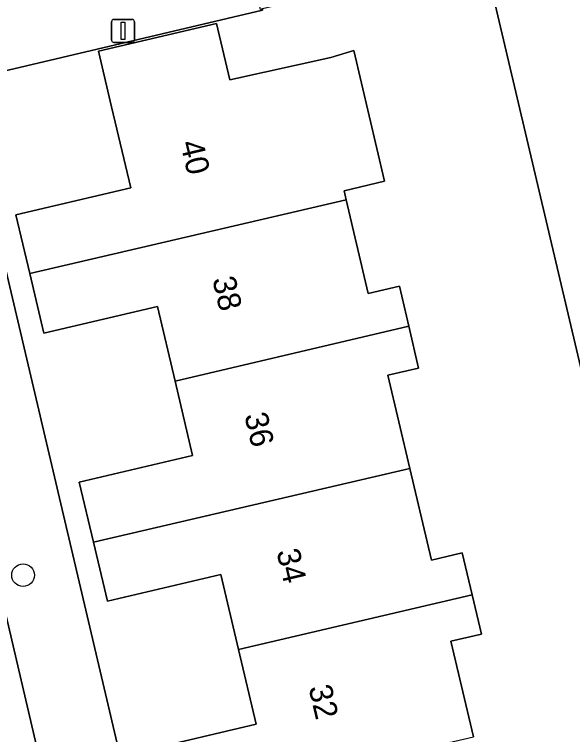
# Model space of a CAD drawing. Extents: x 158031 to 159244, y 380104 to 381214.
# Drawn here: x 158632.04 to 158656.19, y 380931.84 to 380963 of the extents above; entities that cross this region are included whole.
import ezdxf

# ---------------------------------------------------------------- set-up
doc = ezdxf.new("R2010")
doc.units = 0
for name, color, linetype in [('IMGEO_Boom', 7, 'Continuous'), ('IMGEO_Erf', 7, 'Continuous'), ('IMGEO_Groenvoorziening', 7, 'Continuous'), ('IMGEO_Lichtmast', 7, 'Continuous'), ('IMGEO_Pand', 7, 'Continuous'), ('IMGEO_Pand_nummerreeks', 7, 'Continuous'), ('IMGEO_Rijbaan_lokaal_open', 7, 'Continuous'), ('IMGEO_Voetpad_open', 7, 'Continuous')]:
    doc.layers.add(name, color=color, linetype=linetype)

msp = doc.modelspace()

# ---------------------------------------------------------------- linework, layer by layer
at = {"layer": 'IMGEO_Boom'}
msp.add_circle((158632.412, 380938.737), 0.489, dxfattribs=at)
at = {"layer": 'IMGEO_Erf'}
for points in [[(158660.663, 380930.206), (158659.991, 380933.058), (158659.32, 380935.911), (158658.648, 380938.763), (158657.976, 380941.616), (158657.305, 380944.468), (158645.377, 380995.088), (158628.269, 380991.174)], [(158593.46, 380955.169), (158642.026, 380966.562), (158642.037, 380966.512), (158645.335, 380967.303), (158646.117, 380964.045), (158642.766, 380963.241), (158642.778, 380963.188), (158629.733, 380960.108), (158638.865, 380921.332)], [(158637.613, 380931.132), (158642.497, 380932.281), (158641.734, 380935.522), (158640.97, 380938.766), (158636.06, 380937.61), (158635.458, 380940.168), (158634.847, 380942.763), (158639.748, 380943.917), (158638.99, 380947.136), (158638.23, 380950.365), (158633.312, 380949.207), (158632.704, 380951.792), (158632.106, 380954.333), (158637.072, 380955.502), (158636.246, 380959.007), (158635.681, 380961.411), (158640.782, 380962.611), (158641.355, 380960.178), (158645.73, 380961.137), (158646.718, 380961.44), (158648.049, 380955.785), (158646.305, 380955.374), (158646.396, 380954.986), (158647.352, 380950.926), (158648.695, 380951.242), (158649.103, 380949.508), (158649.529, 380947.699), (158648.196, 380947.385), (158649.145, 380943.356), (158650.08, 380939.385), (158651.416, 380939.7), (158651.844, 380937.88), (158652.243, 380936.186), (158650.923, 380935.875), (158651.897, 380931.736)]]:
    msp.add_lwpolyline(points, dxfattribs=at)
at = {"layer": 'IMGEO_Groenvoorziening'}
msp.add_lwpolyline([(158661.198, 380945.385), (158649.276, 380995.98), (158645.377, 380995.088), (158657.305, 380944.468)], close=True, dxfattribs=at)
at = {"layer": 'IMGEO_Lichtmast'}
for p, q in [((158636.244, 380961.888), (158636.244, 380962.688)), ((158636.244, 380962.688), (158636.244, 380961.888)), ((158636.344, 380962.788), (158637.134, 380962.788)), ((158637.134, 380962.788), (158636.344, 380962.788)), ((158637.234, 380962.688), (158637.234, 380961.888)), ((158637.234, 380961.888), (158637.234, 380962.688)), ((158637.134, 380961.788), (158636.344, 380961.788)), ((158636.344, 380961.788), (158637.134, 380961.788))]:
    msp.add_line(p, q, dxfattribs=at)
msp.add_lwpolyline([(158636.664, 380962.663), (158636.814, 380962.663), (158636.814, 380961.913), (158636.664, 380961.913), (158636.664, 380962.663)], dxfattribs=at)
for centre, start, end in [((158636.344, 380962.688), 90, 180), ((158636.344, 380962.688), 90, 180), ((158637.134, 380962.688), 0, 90), ((158637.134, 380962.688), 360, 90), ((158636.344, 380961.888), 180, 270), ((158636.344, 380961.888), 180, 270), ((158637.134, 380961.888), 270, 0), ((158637.134, 380961.888), 270, 0)]:
    msp.add_arc(centre, 0.1, start, end, dxfattribs=at)
at = {"layer": 'IMGEO_Pand'}
for points in [[(158646.396, 380954.986), (158646.305, 380955.374), (158648.049, 380955.785), (158646.718, 380961.44), (158645.73, 380961.137), (158641.355, 380960.178), (158640.782, 380962.611), (158635.681, 380961.411), (158636.246, 380959.007), (158637.072, 380955.502), (158632.106, 380954.333), (158632.704, 380951.792)], [(158646.396, 380954.986), (158632.704, 380951.792), (158633.312, 380949.207), (158638.23, 380950.365), (158638.99, 380947.136), (158649.103, 380949.508), (158648.695, 380951.242), (158647.352, 380950.926)], [(158649.145, 380943.356), (158648.196, 380947.385), (158649.529, 380947.699), (158649.103, 380949.508), (158638.99, 380947.136), (158639.748, 380943.917), (158634.847, 380942.763), (158635.458, 380940.168)], [(158649.145, 380943.356), (158635.458, 380940.168), (158636.06, 380937.61), (158640.97, 380938.766), (158641.734, 380935.522), (158651.844, 380937.88), (158651.416, 380939.7), (158650.08, 380939.385)], [(158651.844, 380937.88), (158641.734, 380935.522), (158642.497, 380932.281), (158637.613, 380931.132), (158638.221, 380928.552), (158651.897, 380931.736), (158650.923, 380935.875), (158652.243, 380936.186)]]:
    msp.add_lwpolyline(points, close=True, dxfattribs=at)
at = {"layer": 'IMGEO_Rijbaan_lokaal_open'}
msp.add_lwpolyline([(158635.531, 380920.48), (158626.595, 380958.735), (158604.948, 380953.741), (158608.766, 380937.423), (158609.563, 380934.018), (158609.162, 380933.95), (158613.692, 380914.518)], dxfattribs=at)
at = {"layer": 'IMGEO_Voetpad_open'}
for points in [[(158638.865, 380921.332), (158629.733, 380960.108), (158642.778, 380963.188), (158642.766, 380963.241), (158642.681, 380963.221), (158641.899, 380966.479), (158642.037, 380966.512), (158642.026, 380966.562), (158593.46, 380955.169)], [(158626.595, 380958.735), (158635.531, 380920.48)]]:
    msp.add_lwpolyline(points, dxfattribs=at)

# ---------------------------------------------------------------- texts
at = {"layer": 'IMGEO_Pand_nummerreeks'}
for s, p in [('40', (158639.205, 380957.441)), ('38', (158640.594, 380951.548)), ('36', (158641.982, 380945.658)), ('34', (158643.371, 380939.765)), ('32', (158644.759, 380933.874))]:
    msp.add_text(s, height=1, rotation=283.2627, dxfattribs=at).set_placement(p)

doc.saveas('drawing.dxf')
